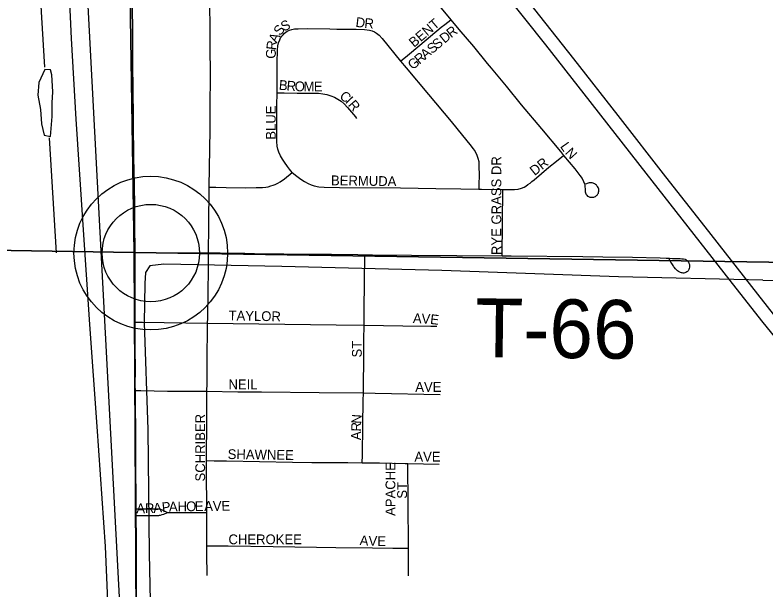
# Model space of a CAD drawing. Extents: x 1443599 to 1910620, y 1028088 to 1361369.
# Drawn here: x 1690821 to 1694655, y 1296289 to 1299228 of the extents above; entities that cross this region are included whole.
import ezdxf

# ---------------------------------------------------------------- set-up
doc = ezdxf.new("R2010")
doc.units = 0
for name, color, linetype in [('GM_X_County_Road', 7, 'Continuous'), ('GM_X_Minor_Lake', 7, 'Continuous'), ('GM_X_Minor_River', 7, 'Continuous'), ('GM_X_Rail_Line', 7, 'Continuous'), ('GM_X_Section', 7, 'Continuous'), ('GM_X_State_Route', 7, 'Continuous'), ('GM_X_Township_Road', 7, 'Continuous'), ('GM_X_Township_Road_Text', 7, 'Continuous'), ('GM_X_Township_Subdivision', 7, 'Continuous'), ('GM_X_Township_Subdivision_Text', 7, 'Continuous'), ('GM_X_Unincorporated', 7, 'Continuous'), ('GM_X_Unincorporated_Location', 7, 'Continuous')]:
    doc.layers.add(name, color=color, linetype=linetype)

msp = doc.modelspace()

# ---------------------------------------------------------------- linework, layer by layer
at = {"layer": 'GM_X_County_Road'}
for points in [[(1691435, 1298014.3), (1691433.7, 1298161.5), (1691433.7, 1298252.8), (1691431.8, 1298358.2), (1691428.1, 1298499.5), (1691426.6, 1298674.3), (1691424.9, 1298874.2), (1691423.9, 1298949.2), (1691424.1, 1299089.8), (1691423, 1299183.6), (1691422.3, 1299230.3), (1691419.5, 1299342.7)], [(1691435.5, 1297658), (1691434.9, 1297708.2), (1691436.3, 1297851.4), (1691435.3, 1297979.4), (1691435, 1298014.3)], [(1691436.6, 1297308.4), (1691436.3, 1297333.1), (1691436.7, 1297418.3), (1691435.8, 1297523.2), (1691436.2, 1297603), (1691435.5, 1297658)], [(1691440.5, 1296703.8), (1691440.7, 1296794.8), (1691439.5, 1296870.3), (1691438.6, 1297031.1), (1691438.7, 1297123), (1691437.5, 1297211.6), (1691436.6, 1297308.4)], [(1691440.6, 1296670.5), (1691440.5, 1296686.5), (1691440.5, 1296703.8)], [(1691414.4, 1295357.5), (1691422.5, 1295367.5), (1691427.6, 1295376.8), (1691433.5, 1295392.8), (1691437.4, 1295409.3), (1691440.4, 1295432.5), (1691442.3, 1295478.8), (1691442.8, 1295603.7), (1691442.9, 1295733.6), (1691441.8, 1296049.7), (1691442.3, 1296154.7), (1691442.7, 1296338.5), (1691441.6, 1296456.7), (1691441.6, 1296545.3), (1691440.6, 1296670.5)]]:
    msp.add_lwpolyline(points, dxfattribs=at)
at = {"layer": 'GM_X_Minor_Lake'}
msp.add_line((1691011.7, 1298779.4), (1691014.4, 1298835.5), dxfattribs=at)
msp.add_lwpolyline([(1691014.4, 1298835.5), (1691009.5, 1298921.8), (1691001.9, 1298947.9), (1690973.9, 1298948.3), (1690943.2, 1298882.5), (1690938.4, 1298818.4), (1690951.4, 1298744.1), (1690956.4, 1298671.9), (1690969.6, 1298613.6), (1691003.5, 1298607.1), (1691010.8, 1298709.3), (1691011.7, 1298779.4)], dxfattribs=at)
at = {"layer": 'GM_X_Minor_River'}
for points in [[(1690891.4, 1300440.7), (1690921.8, 1299857), (1690957.4, 1299215.1), (1690972.1, 1298960.3)], [(1690921.8, 1299857), (1691038.7, 1299645.1), (1691077.4, 1299554.4), (1691095.5, 1299403.8), (1691107.6, 1299107), (1691132.3, 1298695.7), (1691167.2, 1298156.1), (1691202.6, 1297646.5), (1691239.8, 1297124.8), (1691281.7, 1296511), (1691309.4, 1295875.2), (1691327.7, 1295436.1), (1691259.8, 1295432.9), (1691293.6, 1294803.1), (1691331.2, 1294167.4), (1691351.9, 1293612), (1691348.9, 1293068.9)], [(1690995.4, 1298599.2), (1691031.7, 1298011.4)], [(1694644.2, 1297871.8), (1693906.4, 1297889.1), (1693003.3, 1297922.5), (1692185.7, 1297942.8), (1691581.5, 1297954.4), (1691511.3, 1297946.2), (1691488.4, 1297911.9), (1691484.7, 1297854.7), (1691481.9, 1297655), (1691500.8, 1297109.5), (1691506.7, 1296476.1), (1691519.3, 1295910.7), (1691531.3, 1295451.5)], [(1694644.2, 1297871.8), (1695345.9, 1297858.8), (1695927.1, 1297853.5)]]:
    msp.add_lwpolyline(points, dxfattribs=at)
at = {"layer": 'GM_X_Rail_Line'}
msp.add_lwpolyline([(1691588.6, 1292029.2), (1691523.1, 1293245.4), (1691408.1, 1295342.1), (1691372.4, 1295931.3), (1691154.2, 1300047.7), (1691104.4, 1300924.3), (1691052.8, 1301874.9), (1690988.1, 1303240.4), (1690849.7, 1305665.9), (1690807.7, 1306424.8), (1690776.3, 1306684.2), (1690684.8, 1307293.1), (1690566.3, 1308011.4), (1690453.8, 1308704.2), (1690359.3, 1309308.6), (1690246.9, 1310006), (1690149.6, 1310689.3), (1690053.2, 1311262.6)], dxfattribs=at)
at = {"layer": 'GM_X_Section'}
for points in [[(1687116.8, 1303388.4), (1691346.9, 1303350.6), (1691430.3, 1298014.5), (1686812.5, 1298088.9), (1687078.5, 1299952.8), (1687092, 1300424.9)], [(1696616.5, 1303300.2), (1696687.3, 1297934.4), (1691430.3, 1298014.5), (1691346.9, 1303350.6)], [(1686812.5, 1298088.9), (1691430.3, 1298014.5), (1691459.8, 1292697.1), (1686711.8, 1292755), (1686763, 1295237.8)], [(1691430.3, 1298014.5), (1696687.3, 1297934.4), (1696686.4, 1292613.4), (1691459.8, 1292697.1)]]:
    msp.add_lwpolyline(points, close=True, dxfattribs=at)
at = {"layer": 'GM_X_State_Route'}
for points in [[(1693318.2, 1299346.3), (1693532.2, 1299076), (1693728.8, 1298825.4), (1694045.3, 1298418.7), (1694505.1, 1297832.2), (1694643.2, 1297656.8), (1694725.9, 1297555)], [(1693385.5, 1299371.7), (1693676, 1299003), (1693902.7, 1298713.5), (1694146.8, 1298400.2), (1694347.9, 1298144.8), (1694616, 1297800.2), (1694746.3, 1297635.3)]]:
    msp.add_lwpolyline(points, dxfattribs=at)
at = {"layer": 'GM_X_Township_Road'}
for points in [[(1691435, 1298014.3), (1691472.8, 1298013.7), (1691810.3, 1298011.9)], [(1691810.3, 1298011.9), (1691870.5, 1298012.3), (1691995.2, 1298009.7), (1692096.8, 1298007.3), (1692195.3, 1298007.7), (1692438.2, 1298005.3), (1692572.8, 1298002.9), (1692609.1, 1298001.9)], [(1692609.1, 1298001.9), (1692648.2, 1298001.8), (1692848.4, 1298000.8), (1693310.6, 1297997.2)], [(1693310.6, 1297997.2), (1693356.8, 1297996.8), (1693724.5, 1297993), (1693826.2, 1297991.1), (1693977.2, 1297989.7), (1694118.4, 1297986), (1694150.4, 1297984.8), (1694167.5, 1297984.2), (1694182.6, 1297983.7), (1694190.5, 1297983.5), (1694200.1, 1297983.8), (1694210.6, 1297983), (1694221.6, 1297982.5), (1694230.2, 1297981.8), (1694237.5, 1297980.8), (1694246, 1297979), (1694250.3, 1297977.3), (1694254.3, 1297974.9), (1694256.7, 1297973), (1694259.6, 1297969.9), (1694262, 1297966.8), (1694264.4, 1297963.7), (1694266.3, 1297959.6), (1694267.8, 1297956), (1694268.7, 1297952.4), (1694269.4, 1297947.6), (1694269.6, 1297942.2), (1694268.9, 1297938.4), (1694267.7, 1297932.8), (1694265.6, 1297927.4), (1694263.8, 1297923.9), (1694261.5, 1297920.9), (1694258.2, 1297917.5), (1694254.8, 1297914.7), (1694250.1, 1297911.8), (1694245.7, 1297910.1), (1694240.2, 1297909.1), (1694235.7, 1297909.1), (1694232.1, 1297909.6), (1694227.3, 1297910.3), (1694222.8, 1297911.8), (1694219.2, 1297913), (1694215.4, 1297914.6), (1694212.3, 1297916.5), (1694207.7, 1297919.9), (1694202.5, 1297924.7), (1694196.5, 1297930.9), (1694190.2, 1297938.8), (1694187.5, 1297942.8), (1694185, 1297946.6), (1694181.7, 1297952.4), (1694178.4, 1297958), (1694174.1, 1297965.1), (1694170.5, 1297971.3), (1694165.4, 1297979.9)]]:
    msp.add_lwpolyline(points, dxfattribs=at)
at = {"layer": 'GM_X_Township_Subdivision'}
for points in [[(1691819, 1298739.5), (1691819.3, 1298798), (1691819.8, 1298879.9), (1691818.9, 1299109.6), (1691816.8, 1299336), (1691818.7, 1299437.3), (1691819.8, 1299469.7), (1691820.9, 1299500.3)], [(1691820.9, 1299500.3), (1692181.6, 1299496), (1692411.4, 1299493.4), (1692467.2, 1299492.3), (1692483.7, 1299492), (1692519.8, 1299492.6), (1692569, 1299491.2), (1692621.3, 1299490.5), (1692650, 1299489.4), (1692679.3, 1299486.8), (1692715.2, 1299480.7), (1692731, 1299477.7), (1692755.6, 1299470.3), (1692782.8, 1299459.8), (1692809.2, 1299447.2), (1692834.5, 1299432.7), (1692855.8, 1299418.2), (1692878.3, 1299399.7), (1692901.6, 1299377.2), (1692927.9, 1299348.1), (1692983.2, 1299283.2), (1693048.5, 1299203.5)], [(1692792.3, 1298992.1), (1692827.4, 1299021.4), (1692890.7, 1299074.2), (1693000, 1299164.9), (1693018.1, 1299179.3), (1693048.5, 1299203.5)], [(1693048.5, 1299203.5), (1693089.4, 1299153.7), (1693164, 1299066.3), (1693234, 1298980.6)], [(1692160.6, 1298830.7), (1692160.7, 1298846.8), (1692161.3, 1298981.4), (1692162.5, 1299050.1), (1692164.7, 1299069.6), (1692168.3, 1299085.7), (1692174.2, 1299101), (1692179, 1299111), (1692184.5, 1299119), (1692192, 1299127.1), (1692199.6, 1299134.9), (1692213, 1299144.3), (1692224.7, 1299150.2), (1692237.1, 1299154.3), (1692250.1, 1299156.2), (1692269.5, 1299157.5), (1692315.3, 1299158.2), (1692430.2, 1299156.8), (1692466.4, 1299155.5), (1692525.5, 1299155.8), (1692564.9, 1299156), (1692607.4, 1299153.4), (1692633.5, 1299149.9), (1692646.2, 1299146.9), (1692658.3, 1299141.8), (1692669.4, 1299134.8), (1692681.9, 1299124.2), (1692697.4, 1299107.3), (1692792.3, 1298992.1)], [(1692792.3, 1298992.1), (1692820.5, 1298957.8), (1692934.1, 1298821.8), (1693050.7, 1298683.6), (1693108.2, 1298612.3), (1693145.7, 1298566.6), (1693163.8, 1298543.2), (1693172.8, 1298529.6), (1693181.5, 1298511.9), (1693186.7, 1298496.4), (1693191.5, 1298478.4), (1693192.8, 1298458.2), (1693193.5, 1298406.1), (1693192.8, 1298365.5), (1693192.4, 1298337.9)], [(1693234, 1298980.6), (1693254.8, 1298955.2), (1693331.6, 1298863.1), (1693408.4, 1298768.9), (1693511.8, 1298645.6), (1693608.8, 1298529.7), (1693625.2, 1298510.3)], [(1692238.7, 1298422.6), (1692225, 1298439.9), (1692214.4, 1298453), (1692198.8, 1298475.4), (1692188.5, 1298491.3), (1692178.3, 1298508.1), (1692169.9, 1298526), (1692164.6, 1298541.5), (1692161.2, 1298557.6), (1692159.4, 1298580.5), (1692159.1, 1298629.9), (1692159.9, 1298695.6), (1692159.9, 1298764.6), (1692160.6, 1298830.7)], [(1692160.6, 1298830.7), (1692197.8, 1298830), (1692263.5, 1298828.7), (1692372.1, 1298827.4), (1692395, 1298825.3), (1692414.4, 1298821.5), (1692436.4, 1298814.8), (1692454.7, 1298807.3), (1692472.1, 1298798), (1692488.4, 1298786.8), (1692503.2, 1298773.7), (1692520.9, 1298754.2), (1692561.1, 1298706.4), (1692567.3, 1298698.7)], [(1691813.2, 1298348.5), (1691813.2, 1298349.3), (1691818.6, 1298641), (1691819, 1298739.5)], [(1693314.8, 1298335.9), (1693334, 1298335.6), (1693373.8, 1298336.1), (1693393.8, 1298338.4), (1693410.6, 1298342.6), (1693423.3, 1298348.2), (1693431.6, 1298353.4), (1693442.3, 1298360.9), (1693453.9, 1298369), (1693463.1, 1298376.1), (1693474.7, 1298385.5), (1693550.3, 1298449.5), (1693588.5, 1298480.5), (1693625.2, 1298510.3)], [(1693625.2, 1298510.3), (1693683.1, 1298441.8), (1693709.2, 1298408), (1693720.1, 1298391.6), (1693727.6, 1298377), (1693731.8, 1298364.6), (1693733.1, 1298358.1), (1693733.9, 1298353), (1693734.5, 1298347.8), (1693734.8, 1298341.3), (1693735.1, 1298334.8), (1693735.5, 1298328.7), (1693735.9, 1298323.9), (1693736.9, 1298319), (1693738.7, 1298314.4), (1693741.1, 1298310.2), (1693744, 1298306.3), (1693748.3, 1298302.4), (1693753.4, 1298299.7), (1693759.5, 1298297.4), (1693764.4, 1298296.4), (1693769.2, 1298295.9), (1693774.6, 1298296.4), (1693779.2, 1298297.4), (1693783.9, 1298299.2), (1693787.8, 1298300.7), (1693791.3, 1298302.9), (1693793.8, 1298304.7), (1693796.1, 1298307), (1693798.2, 1298309.8), (1693800.8, 1298313.4), (1693803, 1298317.6), (1693804.2, 1298322), (1693805.4, 1298327.3), (1693805.6, 1298332.2), (1693804.7, 1298337.6), (1693803.4, 1298342.4), (1693801.4, 1298346.4), (1693799.3, 1298350.4), (1693796, 1298354.7), (1693792.8, 1298358.5), (1693788.9, 1298361.5), (1693784.7, 1298364.3), (1693780.4, 1298366.6), (1693775.9, 1298368.3), (1693771.1, 1298369.7), (1693765.6, 1298370.4), (1693761.5, 1298370.2), (1693755.6, 1298369.5), (1693750.6, 1298368.2), (1693746.4, 1298366.7), (1693742.2, 1298365), (1693736.8, 1298362.6)], [(1691813.2, 1298348.5), (1691847, 1298347.6), (1691900.9, 1298346), (1691997.1, 1298344.5), (1692053.4, 1298345.3), (1692085.5, 1298346.1), (1692103.4, 1298347.7), (1692115.2, 1298350), (1692128.4, 1298354.2), (1692140.9, 1298358.6), (1692150.7, 1298362.2), (1692164.4, 1298368.8), (1692176.9, 1298375.8), (1692198.8, 1298390.7), (1692238.7, 1298422.6)], [(1692238.7, 1298422.6), (1692261.1, 1298403.7), (1692282, 1298388.8), (1692301, 1298376), (1692319.4, 1298365.9), (1692335, 1298358.9), (1692351.2, 1298354), (1692374.3, 1298349.6), (1692400.9, 1298347.1), (1692480, 1298346.6), (1692792, 1298343.6), (1692972.6, 1298340.8), (1693100.7, 1298338.9), (1693192.4, 1298337.9)], [(1691810.3, 1298011.9), (1691811.8, 1298151.8), (1691813.2, 1298348.5)], [(1693192.4, 1298337.9), (1693205.8, 1298337.7), (1693314.8, 1298335.9)], [(1693310.6, 1297997.2), (1693314.8, 1298335.9)], [(1691806, 1297652.6), (1691806.3, 1297678.8), (1691808.2, 1297816.6), (1691809.8, 1297921.7), (1691810.3, 1298011.9)], [(1692605.3, 1297641.7), (1692605.5, 1297721.7), (1692608.3, 1297862.7), (1692609.1, 1298001.9)], [(1691435.5, 1297658), (1691473.8, 1297657.3), (1691806, 1297652.6)], [(1691802.3, 1297304.4), (1691803.1, 1297344.1), (1691803.7, 1297449.1), (1691806, 1297652.6)], [(1691806, 1297652.6), (1692462.1, 1297644), (1692605.3, 1297641.7)], [(1692602.4, 1297295.9), (1692603, 1297324.8), (1692603.7, 1297478.7), (1692603.6, 1297570.6), (1692605.3, 1297639.6), (1692605.3, 1297641.7)], [(1692605.3, 1297641.7), (1692803.3, 1297638.8), (1692946.9, 1297638), (1692976.9, 1297637.4)], [(1691436.6, 1297308.4), (1691463.9, 1297307.9), (1691600, 1297305.7), (1691714.9, 1297305.4), (1691802.3, 1297304.4)], [(1691800.5, 1296950.7), (1691801.1, 1297163.7), (1691801.2, 1297255.6), (1691802.3, 1297304.4)], [(1691802.3, 1297304.4), (1691960.7, 1297302.1), (1692082, 1297301.3), (1692375.6, 1297297.6), (1692601.8, 1297295.9), (1692602.4, 1297295.9)], [(1692599.1, 1297130.9), (1692601.6, 1297256), (1692602.4, 1297295.9)], [(1692602.4, 1297295.9), (1692661.8, 1297294.7), (1692994.3, 1297289)], [(1692596.5, 1296939.4), (1692596.7, 1296978.3), (1692599.1, 1297130.9)], [(1691801.5, 1296685.5), (1691800.4, 1296911.1), (1691800.5, 1296950.7)], [(1691800.5, 1296950.7), (1691839.2, 1296950), (1691901.6, 1296948.9), (1692240.1, 1296942.1), (1692338.7, 1296941), (1692522.7, 1296940.2), (1692596.5, 1296939.4)], [(1692596.5, 1296939.4), (1692683.8, 1296938.4), (1692815.2, 1296936.1), (1692829.6, 1296935.8)], [(1692831.9, 1296502.5), (1692831.5, 1296745.3), (1692829.8, 1296914.5), (1692829.6, 1296935.8)], [(1692829.6, 1296935.8), (1692989.3, 1296932.4)], [(1691440.5, 1296703.8), (1691482.7, 1296704.2), (1691519.3, 1296704.6), (1691532.6, 1296704.7), (1691542.1, 1296704.7), (1691548.6, 1296704.7), (1691555.2, 1296703.9), (1691560, 1296703.2), (1691564.6, 1296702), (1691568.6, 1296700.5), (1691573.7, 1296698.5), (1691579.9, 1296695.8), (1691587.6, 1296691.9), (1691600.3, 1296684.7)], [(1691440.6, 1296670.5), (1691484.5, 1296669.9), (1691538.9, 1296669.1), (1691545.2, 1296669.4), (1691550.7, 1296669.8), (1691556.2, 1296670.5), (1691560.7, 1296671.3), (1691564.4, 1296672.2), (1691573.5, 1296674.4), (1691581.8, 1296677.1), (1691589.2, 1296679.6), (1691594.7, 1296682), (1691600.3, 1296684.7)], [(1691600.3, 1296684.7), (1691699.2, 1296685.4), (1691768.4, 1296685.5), (1691801.5, 1296685.5)], [(1691802, 1296514.1), (1691801.6, 1296655.1), (1691801.5, 1296685.5)], [(1691803.8, 1296363.1), (1691802.2, 1296474.6), (1691802, 1296514.1)], [(1691802, 1296514.1), (1691845.5, 1296514), (1691910.4, 1296514), (1692140.3, 1296510.8), (1692363.2, 1296507.6), (1692461.6, 1296506.3), (1692648.7, 1296504.3), (1692753.3, 1296502.5), (1692785.5, 1296502.5), (1692831.9, 1296502.5)], [(1692832.7, 1296361.9), (1692832, 1296456.9), (1692831.9, 1296502.5)]]:
    msp.add_lwpolyline(points, dxfattribs=at)
at = {"layer": 'GM_X_Unincorporated'}
for radius in [392.8, 249]:
    msp.add_circle((1691515.4, 1298010.9), radius, dxfattribs=at)
at = {"layer": 'GM_X_Unincorporated_Location'}
msp.add_line((1691515.4, 1298010.9), (1691515.4, 1298010.9), dxfattribs=at)

# ---------------------------------------------------------------- texts
at = {"layer": 'GM_X_Township_Road_Text'}
msp.add_text('T-66', height=300, rotation=359.3035, dxfattribs=at).set_placement((1693172.6, 1297480.1))
at = {"layer": 'GM_X_Township_Subdivision_Text'}
for s, rotation, p in [('S', 25.0746, (1692193.8, 1299142.1)), ('D', 353.4957, (1692560.3, 1299167.3)), ('R', 354.9377, (1692605.4, 1299162.2)), ('BENT', 40.5994, (1692861, 1299059.5)), ('S', 50.9605, (1692176.3, 1299118.4)), ('R', 37.8217, (1693050.6, 1299107.9)), ('A', 63.953, (1692158.6, 1299081.4)), ('S', 39.7951, (1692979.7, 1299049.4)), ('D', 39.2879, (1693016.8, 1299080.3)), ('R', 82.2786, (1692154.5, 1299046.2)), ('S', 39.8365, (1692952.7, 1299026.8)), ('G', 88.8634, (1692153.7, 1299003.7)), ('R', 39.8204, (1692888.4, 1298973.3)), ('A', 39.8, (1692918.8, 1298998.7)), ('G', 39.8, (1692854.6, 1298945.1)), ('B', 354.8935, (1692168.4, 1298846.2)), ('R', 354.9007, (1692207.9, 1298842.6)), ('O', 358.1125, (1692250.4, 1298838.9)), ('M', 359.9599, (1692296.1, 1298837.4)), ('E', 359.9956, (1692348.9, 1298837.4)), ('C', 321.8182, (1692476.1, 1298805.2)), ('I', 314.5674, (1692506, 1298781.9)), ('R', 310.1508, (1692520.8, 1298766.9)), ('BLUE', 90, (1692153.8, 1298590.4)), ('L', 304.8645, (1693605.5, 1298555.8)), ('N', 312.3443, (1693630, 1298521.4)), ('RYE GRASS DR', 90, (1693306.6, 1298000.8)), ('DR', 38.6634, (1693477.3, 1298404.1)), ('BERMUDA', 359.1701, (1692436.1, 1298357.8)), ('TAYLOR', 358.9775, (1691912.5, 1297667)), ('A', 356.9608, (1692854.3, 1297653.8)), ('V', 356.9608, (1692898.3, 1297651.5)), ('E', 353.4275, (1692941.4, 1297649.2)), ('ST', 90, (1692593.7, 1297477.2)), ('NEIL', 0, (1691912.4, 1297315)), ('AVE', 0, (1692867.2, 1297301.8)), ('SCHRIBER', 90, (1691792.9, 1296843.6)), ('N', 86.0841, (1692590.3, 1297137.5)), ('R', 88.6887, (1692589.4, 1297098.5)), ('A', 89.8907, (1692589.3, 1297054.8)), ('SHAWNEE', 359.1579, (1691908.1, 1296958.6)), ('AVE', 0, (1692862.8, 1296945.4)), ('APACHE', 90, (1692765.3, 1296667.6)), ('ST', 90, (1692825, 1296755.6)), ('A', 0.4153, (1691441.6, 1296681.4)), ('R', 0.3886, (1691485.6, 1296681.7)), ('A', 4.916, (1691529.5, 1296682.2)), ('P', 6.2713, (1691574.7, 1296686.1)), ('A', 1.3988, (1691608.5, 1296689.9)), ('H', 0.7651, (1691652.4, 1296690.9)), ('O', 0.7587, (1691696.4, 1296691.5)), ('E', 0.7616, (1691740.4, 1296692.1)), ('A', 0.7587, (1691788.7, 1296692.8)), ('V', 0.7587, (1691832.7, 1296693.3)), ('E', 0.765, (1691876.7, 1296693.9)), ('CHEROKEE', 0, (1691912.4, 1296523)), ('A', 356.3037, (1692581.8, 1296518.6)), ('V', 358.1913, (1692627.5, 1296515.6)), ('E', 359.9073, (1692673.1, 1296514.2))]:
    msp.add_text(s, height=50, rotation=rotation, dxfattribs=at).set_placement(p)

doc.saveas('drawing.dxf')
